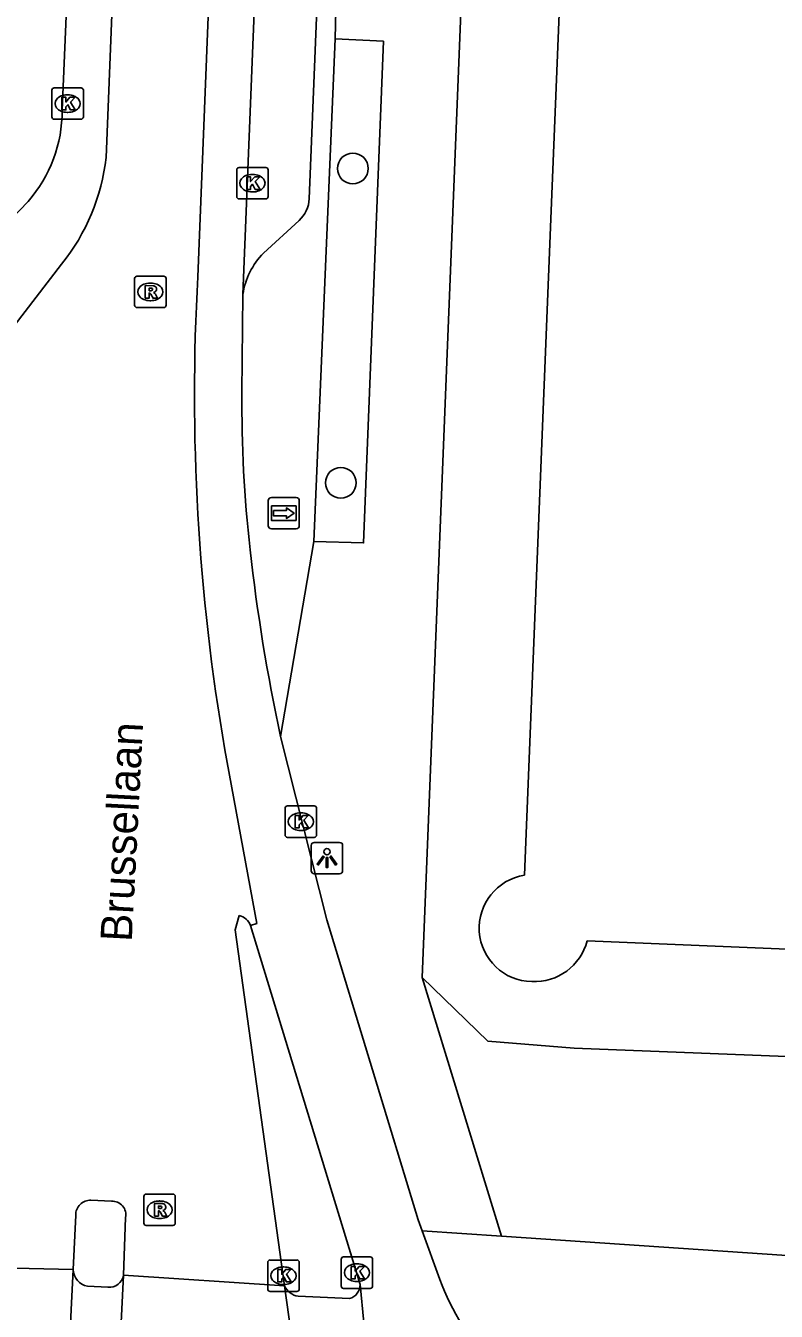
# Model space of a CAD drawing. Extents: x 160732 to 162105, y 387428 to 388479.
# Drawn here: x 161758.61 to 161782.5, y 387465.2 to 387506.15 of the extents above; entities that cross this region are included whole.
import ezdxf

# ---------------------------------------------------------------- set-up
doc = ezdxf.new("R2010")
doc.units = 0
for name, color, linetype in [('IMGEO_Berm_groen', 7, 'Continuous'), ('IMGEO_Boom', 7, 'Continuous'), ('IMGEO_Kolk', 7, 'Continuous'), ('IMGEO_Lichtpunt', 7, 'Continuous'), ('IMGEO_Openbare_ruimte_label', 7, 'Continuous'), ('IMGEO_Pand', 7, 'Continuous'), ('IMGEO_Rijbaan_lokaal_gesloten', 7, 'Continuous'), ('IMGEO_Rioolput', 7, 'Continuous'), ('IMGEO_Voetpad_open', 7, 'Continuous'), ('IMGEO_Wegwijzer', 7, 'Continuous')]:
    doc.layers.add(name, color=color, linetype=linetype)

msp = doc.modelspace()

# ---------------------------------------------------------------- linework, layer by layer
at = {"layer": 'IMGEO_Berm_groen'}
msp.add_lwpolyline([(161809.323, 387472.28), (161807.715, 387472.34), (161776.067, 387473.578), (161773.315, 387473.807), (161771.232, 387475.833)], dxfattribs=at)
at = {"layer": 'IMGEO_Boom'}
for centre in [(161769.022, 387501.602), (161768.639, 387491.589)]:
    msp.add_circle(centre, 0.489, dxfattribs=at)
at = {"layer": 'IMGEO_Kolk'}
for p, q in [((161759.515, 387504.169), (161760.367, 387504.169)), ((161759.44, 387503.243), (161759.44, 387504.095)), ((161759.928, 387503.949), (161759.953, 387503.949)), ((161760.441, 387504.095), (161760.441, 387503.243)), ((161759.951, 387503.389), (161759.926, 387503.389)), ((161760.367, 387503.169), (161759.515, 387503.169)), ((161765.324, 387500.708), (161765.324, 387501.56)), ((161765.399, 387501.634), (161766.251, 387501.634)), ((161765.812, 387501.414), (161765.837, 387501.414)), ((161766.325, 387501.56), (161766.325, 387500.708)), ((161766.251, 387500.634), (161765.399, 387500.634)), ((161765.835, 387500.854), (161765.81, 387500.854)), ((161766.865, 387480.371), (161766.865, 387481.223)), ((161766.94, 387481.297), (161767.792, 387481.297)), ((161767.866, 387481.223), (161767.866, 387480.371)), ((161767.353, 387481.077), (161767.378, 387481.077)), ((161767.376, 387480.517), (161767.351, 387480.517)), ((161767.792, 387480.297), (161766.94, 387480.297)), ((161768.726, 387466.931), (161769.578, 387466.931)), ((161766.313, 387465.908), (161766.313, 387466.76)), ((161766.388, 387466.834), (161767.24, 387466.834)), ((161766.801, 387466.614), (161766.826, 387466.614)), ((161767.314, 387466.76), (161767.314, 387465.908)), ((161768.651, 387466.005), (161768.651, 387466.857)), ((161769.139, 387466.711), (161769.164, 387466.711)), ((161769.652, 387466.857), (161769.652, 387466.005)), ((161769.162, 387466.151), (161769.137, 387466.151)), ((161767.24, 387465.834), (161766.388, 387465.834)), ((161766.824, 387466.054), (161766.799, 387466.054)), ((161769.578, 387465.931), (161768.726, 387465.931))]:
    msp.add_line(p, q, dxfattribs=at)
for points in [[(161759.515, 387504.169), (161760.367, 387504.169)], [(161759.44, 387503.243), (161759.44, 387504.095)], [(161759.761, 387503.869), (161759.884, 387503.869), (161759.884, 387503.718), (161760.014, 387503.869), (161760.178, 387503.869), (161760.032, 387503.718), (161760.185, 387503.469), (161760.033, 387503.469), (161759.948, 387503.633), (161759.884, 387503.566), (161759.884, 387503.469), (161759.761, 387503.469), (161759.761, 387503.869)], [(161760.441, 387504.095), (161760.441, 387503.243)], [(161760.367, 387503.169), (161759.515, 387503.169)], [(161765.324, 387500.708), (161765.324, 387501.56)], [(161765.399, 387501.634), (161766.251, 387501.634)], [(161765.645, 387501.334), (161765.768, 387501.334), (161765.768, 387501.183), (161765.898, 387501.334), (161766.062, 387501.334), (161765.916, 387501.183), (161766.069, 387500.934), (161765.917, 387500.934), (161765.832, 387501.098), (161765.768, 387501.031), (161765.768, 387500.934), (161765.645, 387500.934), (161765.645, 387501.334)], [(161766.325, 387501.56), (161766.325, 387500.708)], [(161766.251, 387500.634), (161765.399, 387500.634)], [(161766.865, 387480.371), (161766.865, 387481.223)], [(161766.94, 387481.297), (161767.792, 387481.297)], [(161767.866, 387481.223), (161767.866, 387480.371)], [(161767.186, 387480.997), (161767.309, 387480.997), (161767.309, 387480.846), (161767.439, 387480.997), (161767.603, 387480.997), (161767.457, 387480.846), (161767.61, 387480.597), (161767.458, 387480.597), (161767.373, 387480.761), (161767.309, 387480.694), (161767.309, 387480.597), (161767.186, 387480.597), (161767.186, 387480.997)], [(161767.792, 387480.297), (161766.94, 387480.297)], [(161768.726, 387466.931), (161769.578, 387466.931)], [(161766.313, 387465.908), (161766.313, 387466.76)], [(161766.388, 387466.834), (161767.24, 387466.834)], [(161766.634, 387466.534), (161766.757, 387466.534), (161766.757, 387466.383), (161766.887, 387466.534), (161767.051, 387466.534), (161766.905, 387466.383), (161767.058, 387466.134), (161766.906, 387466.134), (161766.821, 387466.298), (161766.757, 387466.231), (161766.757, 387466.134), (161766.634, 387466.134), (161766.634, 387466.534)], [(161767.314, 387466.76), (161767.314, 387465.908)], [(161768.651, 387466.005), (161768.651, 387466.857)], [(161768.972, 387466.631), (161769.095, 387466.631), (161769.095, 387466.48), (161769.225, 387466.631), (161769.389, 387466.631), (161769.243, 387466.48), (161769.396, 387466.231), (161769.244, 387466.231), (161769.159, 387466.395), (161769.095, 387466.328), (161769.095, 387466.231), (161768.972, 387466.231), (161768.972, 387466.631)], [(161769.652, 387466.857), (161769.652, 387466.005)], [(161767.24, 387465.834), (161766.388, 387465.834)], [(161769.578, 387465.931), (161768.726, 387465.931)]]:
    msp.add_lwpolyline(points, dxfattribs=at)
for centre, start, end in [((161759.517, 387504.093), 91.552, 178.448), ((161759.517, 387504.093), 91.552, 178.448), ((161760.365, 387504.093), 1.552, 88.448), ((161760.365, 387504.093), 1.552, 88.448), ((161759.517, 387503.245), 181.552, 268.448), ((161759.517, 387503.245), 181.552, 268.448), ((161760.365, 387503.245), 271.552, 358.448), ((161760.365, 387503.245), 271.552, 358.448), ((161765.401, 387501.558), 91.552, 178.448), ((161765.401, 387501.558), 91.552, 178.448), ((161766.249, 387501.558), 1.552, 88.448), ((161766.249, 387501.558), 1.552, 88.448), ((161765.401, 387500.71), 181.552, 268.448), ((161765.401, 387500.71), 181.552, 268.448), ((161766.249, 387500.71), 271.552, 358.448), ((161766.249, 387500.71), 271.552, 358.448), ((161766.942, 387481.221), 91.552, 178.448), ((161766.942, 387481.221), 91.552, 178.448), ((161767.79, 387481.221), 1.552, 88.448), ((161767.79, 387481.221), 1.552, 88.448), ((161766.942, 387480.373), 181.552, 268.448), ((161766.942, 387480.373), 181.552, 268.448), ((161767.79, 387480.373), 271.552, 358.448), ((161767.79, 387480.373), 271.552, 358.448), ((161768.728, 387466.855), 91.552, 178.448), ((161768.728, 387466.855), 91.552, 178.448), ((161769.576, 387466.855), 1.552, 88.448), ((161769.576, 387466.855), 1.552, 88.448), ((161766.39, 387466.758), 91.552, 178.448), ((161766.39, 387466.758), 91.552, 178.448), ((161767.238, 387466.758), 1.552, 88.448), ((161767.238, 387466.758), 1.552, 88.448), ((161766.39, 387465.91), 181.552, 268.448), ((161766.39, 387465.91), 181.552, 268.448), ((161767.238, 387465.91), 271.552, 358.448), ((161767.238, 387465.91), 271.552, 358.448), ((161768.728, 387466.007), 181.552, 268.448), ((161768.728, 387466.007), 181.552, 268.448), ((161769.576, 387466.007), 271.552, 358.448), ((161769.576, 387466.007), 271.552, 358.448)]:
    msp.add_arc(centre, 0.0765, start, end, dxfattribs=at)
for centre, major_axis, ratio, start_param, end_param in [((161759.927, 387503.669), (-0.387, 0.002), 0.722429, 4.712389, 7.853982), ((161759.952, 387503.669), (-0.39, 0.002), 0.717154, 1.570796, 4.712389), ((161765.811, 387501.134), (-0.387, 0.002), 0.722429, 4.712389, 7.853982), ((161765.836, 387501.134), (-0.39, 0.002), 0.717154, 1.570796, 4.712389), ((161767.352, 387480.797), (-0.387, 0.002), 0.722429, 4.712389, 7.853982), ((161767.377, 387480.797), (-0.39, 0.002), 0.717154, 1.570796, 4.712389), ((161766.8, 387466.334), (-0.387, 0.002), 0.722429, 4.712389, 7.853982), ((161766.825, 387466.334), (-0.39, 0.002), 0.717154, 1.570796, 4.712389), ((161769.138, 387466.431), (-0.387, 0.002), 0.722429, 4.712389, 7.853982), ((161769.163, 387466.431), (-0.39, 0.002), 0.717154, 1.570796, 4.712389)]:
    msp.add_ellipse(centre, major_axis=major_axis, ratio=ratio, start_param=start_param, end_param=end_param, dxfattribs=at)
at = {"layer": 'IMGEO_Lichtpunt'}
for p, q in [((161767.698, 387480.04), (161767.698, 387479.233)), ((161767.698, 387480.04), (161767.698, 387479.233)), ((161768.6, 387480.135), (161767.792, 387480.135)), ((161768.6, 387480.135), (161767.792, 387480.135)), ((161768.694, 387479.233), (161768.694, 387480.04)), ((161768.694, 387479.233), (161768.694, 387480.04)), ((161767.792, 387479.139), (161768.6, 387479.139)), ((161767.792, 387479.139), (161768.6, 387479.139))]:
    msp.add_line(p, q, dxfattribs=at)
for points in [[(161768.072, 387479.704), (161768.111, 387479.676), (161767.923, 387479.414), (161767.885, 387479.441), (161768.072, 387479.704)], [(161768.174, 387479.656), (161768.221, 387479.656), (161768.221, 387479.334), (161768.174, 387479.334), (161768.174, 387479.656)], [(161768.284, 387479.676), (161768.322, 387479.703), (161768.509, 387479.441), (161768.47, 387479.413), (161768.284, 387479.676)]]:
    msp.add_lwpolyline(points, dxfattribs=at)
msp.add_circle((161768.197, 387479.838), 0.0994, dxfattribs=at)
for centre, start, end in [((161767.792, 387480.04), 90, 180), ((161767.792, 387480.04), 90, 180), ((161768.6, 387480.04), 0, 90), ((161768.6, 387480.04), 0, 90), ((161767.792, 387479.233), 180, 270), ((161767.792, 387479.233), 180, 270), ((161768.6, 387479.233), 270, 0), ((161768.6, 387479.233), 270, 360)]:
    msp.add_arc(centre, 0.0946, start, end, dxfattribs=at)
at = {"layer": 'IMGEO_Pand'}
for points in [[(161774.488, 387479.088), (161775.33, 387500), (161775.761, 387510.721)], [(161808.056, 387475.688), (161776.48, 387477.001)]]:
    msp.add_lwpolyline(points, dxfattribs=at)
for centre, radius, start, end in [((161774.746, 387477.406), 1.702, 98.7223, 269.0205), ((161774.806, 387477.43), 1.729, 267.0634, 345.6188)]:
    msp.add_arc(centre, radius, start, end, dxfattribs=at)
at = {"layer": 'IMGEO_Rijbaan_lokaal_gesloten'}
for points in [[(161761.164, 387501.956), (161767.079, 387650.821)], [(161771.589, 387650.166), (161770.124, 387650.236), (161764.086, 387498.152)], [(161767.899, 387556.87), (161765.52, 387497.586)], [(161759.767, 387503.455), (161760.059, 387510.46)], [(161757.311, 387499.142), (161758.681, 387500.554)], [(161757.774, 387495.996), (161759.75, 387498.556)], [(161765.49, 387494.471), (161765.52, 387497.586)], [(161771.233, 387467.759), (161771.104, 387468.118), (161768.198, 387477.671), (161766.718, 387483.507)], [(161764.948, 387483.081), (161765.96, 387477.558), (161765.761, 387477.485)], [(161765.405, 387477.805), (161765.28, 387477.356), (161766.844, 387466.016)], [(161769.25, 387466.057), (161765.761, 387477.485)], [(161761.336, 387468.705), (161760.683, 387468.739)], [(161760.197, 387468.259), (161760.121, 387466.532)], [(161761.719, 387466.351), (161761.787, 387468.187)], [(161771.79, 387466.216), (161771.233, 387467.759)], [(161760.121, 387466.532), (161754.499, 387466.658)], [(161760.121, 387466.532), (161759.94, 387462.891)], [(161761.539, 387462.688), (161761.719, 387466.351)], [(161766.844, 387466.016), (161761.719, 387466.351)], [(161767.349, 387462.444), (161766.844, 387466.016)], [(161769.25, 387466.057), (161769.608, 387462.423)]]:
    msp.add_lwpolyline(points, dxfattribs=at)
for centre, radius, start, end in [((161755.388, 387503.44), 4.379, 318.762, 0.1909), ((161754.631, 387502.679), 6.572, 321.1502, 353.6867), ((161830.639, 387494.398), 66.659, 176.77194, 189.7751), ((161807.172, 387494.145), 41.684, 179.5524, 186.4552), ((161825.648, 387496.116), 60.264, 186.34169, 192.07681), ((161765.293, 387477.322), 0.496, 19.1733, 76.9234), ((161760.669, 387468.268), 0.472, 88.2473, 181.041), ((161761.365, 387468.275), 0.431, 348.2478, 93.8415), ((161778.676, 387468.717), 7.326, 199.9568, 250.3936)]:
    msp.add_arc(centre, radius, start, end, dxfattribs=at)
at = {"layer": 'IMGEO_Rioolput'}
for p, q in [((161762.074, 387497.245), (161762.074, 387498.097)), ((161762.149, 387498.171), (161763.001, 387498.171)), ((161763.075, 387498.097), (161763.075, 387497.245)), ((161762.562, 387497.951), (161762.587, 387497.951)), ((161762.585, 387497.391), (161762.56, 387497.391)), ((161763.001, 387497.171), (161762.149, 387497.171)), ((161762.443, 387468.934), (161763.295, 387468.934)), ((161762.368, 387468.008), (161762.368, 387468.86)), ((161762.856, 387468.714), (161762.881, 387468.714)), ((161763.369, 387468.86), (161763.369, 387468.008)), ((161762.879, 387468.154), (161762.854, 387468.154)), ((161763.295, 387467.934), (161762.443, 387467.934))]:
    msp.add_line(p, q, dxfattribs=at)
for points in [[(161762.074, 387497.245), (161762.074, 387498.097)], [(161762.149, 387498.171), (161763.001, 387498.171)], [(161763.075, 387498.097), (161763.075, 387497.245)], [(161762.663, 387497.869), (161762.411, 387497.871), (161762.411, 387497.471)], [(161762.411, 387497.471), (161762.535, 387497.471), (161762.535, 387497.633), (161762.546, 387497.633)], [(161762.589, 387497.79), (161762.535, 387497.79), (161762.535, 387497.709)], [(161762.535, 387497.709), (161762.587, 387497.709)], [(161762.593, 387497.604), (161762.664, 387497.471), (161762.804, 387497.471), (161762.739, 387497.597)], [(161763.001, 387497.171), (161762.149, 387497.171)], [(161762.443, 387468.934), (161763.295, 387468.934)], [(161762.368, 387468.008), (161762.368, 387468.86)], [(161762.957, 387468.632), (161762.705, 387468.634), (161762.705, 387468.234)], [(161762.883, 387468.553), (161762.829, 387468.553), (161762.829, 387468.472)], [(161763.369, 387468.86), (161763.369, 387468.008)], [(161762.705, 387468.234), (161762.829, 387468.234), (161762.829, 387468.396), (161762.84, 387468.396)], [(161762.829, 387468.472), (161762.881, 387468.472)], [(161762.887, 387468.367), (161762.958, 387468.234), (161763.098, 387468.234), (161763.033, 387468.36)], [(161763.295, 387467.934), (161762.443, 387467.934)]]:
    msp.add_lwpolyline(points, dxfattribs=at)
for centre, radius, start, end in [((161762.151, 387498.095), 0.0765, 91.552, 178.448), ((161762.151, 387498.095), 0.0765, 91.552, 178.448), ((161762.999, 387498.095), 0.0765, 1.552, 88.448), ((161762.999, 387498.095), 0.0765, 1.552, 88.448), ((161762.545, 387497.58), 0.0533, 26.0293, 88.6989), ((161762.571, 387497.898), 0.19, 274.7715, 282.9687), ((161762.595, 387497.694), 0.0964, 77.0061, 93.1865), ((161762.609, 387497.751), 0.0378, 276.6634, 79.6772), ((161762.662, 387497.759), 0.109, 350.3612, 89.416), ((161762.66, 387497.759), 0.112, 277.5842, 350.9817), ((161762.644, 387497.544), 0.108, 29.5134, 73.7905), ((161762.151, 387497.247), 0.0765, 181.552, 268.448), ((161762.151, 387497.247), 0.0765, 181.552, 268.448), ((161762.999, 387497.247), 0.0765, 271.552, 358.448), ((161762.999, 387497.247), 0.0765, 271.552, 358.448), ((161762.445, 387468.858), 0.0765, 91.552, 178.448), ((161762.445, 387468.858), 0.0765, 91.552, 178.448), ((161763.293, 387468.858), 0.0765, 1.552, 88.448), ((161763.293, 387468.858), 0.0765, 1.552, 88.448), ((161762.889, 387468.457), 0.0964, 77.0061, 93.1865), ((161762.903, 387468.514), 0.0378, 276.6634, 79.6772), ((161762.956, 387468.522), 0.109, 350.3612, 89.416), ((161762.839, 387468.343), 0.0533, 26.0293, 88.6989), ((161762.865, 387468.661), 0.19, 274.7715, 282.9687), ((161762.954, 387468.522), 0.112, 277.5842, 350.9817), ((161762.938, 387468.307), 0.108, 29.5134, 73.7905), ((161762.445, 387468.01), 0.0765, 181.552, 268.448), ((161762.445, 387468.01), 0.0765, 181.552, 268.448), ((161763.293, 387468.01), 0.0765, 271.552, 358.448), ((161763.293, 387468.01), 0.0765, 271.552, 358.448)]:
    msp.add_arc(centre, radius, start, end, dxfattribs=at)
for centre, major_axis, ratio, start_param, end_param in [((161762.561, 387497.671), (-0.387, 0.002), 0.722429, 4.712389, 7.853982), ((161762.586, 387497.671), (-0.39, 0.002), 0.717154, 1.570796, 4.712389), ((161762.855, 387468.434), (-0.387, 0.002), 0.722429, 4.712389, 7.853982), ((161762.88, 387468.434), (-0.39, 0.002), 0.717154, 1.570796, 4.712389)]:
    msp.add_ellipse(centre, major_axis=major_axis, ratio=ratio, start_param=start_param, end_param=end_param, dxfattribs=at)
at = {"layer": 'IMGEO_Voetpad_open'}
for points in [[(161774.63, 387560.636), (161771.232, 387475.833)], [(161767.635, 387500.633), (161769.78, 387553.668)], [(161768.456, 387505.728), (161768.477, 387506.65)], [(161768.456, 387505.728), (161769.993, 387505.655), (161769.365, 387489.675), (161767.783, 387489.722)], [(161767.783, 387489.722), (161768.456, 387505.728)], [(161766.177, 387498.907), (161767.313, 387499.946)], [(161766.718, 387483.507), (161767.783, 387489.722)], [(161771.232, 387475.833), (161773.752, 387467.589)], [(161771.233, 387467.759), (161773.752, 387467.589)], [(161773.752, 387467.589), (161787.851, 387466.639), (161808.836, 387465.328)], [(161760.576, 387466.002), (161761.217, 387465.967)], [(161767.282, 387465.678), (161768.92, 387465.606)]]:
    msp.add_lwpolyline(points, dxfattribs=at)
for centre, radius, start, end in [((161766.611, 387500.694), 1.026, 313.1885, 356.5861), ((161767.863, 387497.245), 2.368, 135.4044, 171.7086), ((161760.661, 387466.536), 0.54, 180.3784, 260.9131), ((161761.265, 387466.425), 0.46, 264.0624, 350.7652), ((161767.38, 387466.257), 0.587, 204.2529, 260.4332), ((161768.794, 387466.045), 0.457, 286.0661, 1.5475)]:
    msp.add_arc(centre, radius, start, end, dxfattribs=at)
at = {"layer": 'IMGEO_Wegwijzer'}
for p, q in [((161766.428, 387491.123), (161767.218, 387491.123)), ((161767.218, 387491.123), (161766.428, 387491.123)), ((161766.328, 387490.223), (161766.328, 387491.023)), ((161766.328, 387491.023), (161766.328, 387490.223)), ((161767.318, 387491.023), (161767.318, 387490.223)), ((161767.318, 387490.223), (161767.318, 387491.023)), ((161767.218, 387490.123), (161766.428, 387490.123)), ((161766.428, 387490.123), (161767.218, 387490.123))]:
    msp.add_line(p, q, dxfattribs=at)
for points in [[(161766.429, 387490.855), (161767.217, 387490.855), (161767.217, 387490.391), (161766.429, 387490.391), (161766.429, 387490.855)], [(161766.494, 387490.707), (161766.494, 387490.623), (161766.494, 387490.539), (161766.905, 387490.539), (161766.905, 387490.456), (161767.152, 387490.623), (161766.905, 387490.79), (161766.905, 387490.707), (161766.494, 387490.707)]]:
    msp.add_lwpolyline(points, dxfattribs=at)
for centre, start, end in [((161766.428, 387491.023), 90, 180), ((161766.428, 387491.023), 90, 180), ((161767.218, 387491.023), 0, 90), ((161767.218, 387491.023), 360, 90), ((161766.428, 387490.223), 180, 270), ((161766.428, 387490.223), 180, 270), ((161767.218, 387490.223), 270, 0), ((161767.218, 387490.223), 270, 0)]:
    msp.add_arc(centre, 0.1, start, end, dxfattribs=at)

# ---------------------------------------------------------------- texts
at = {"layer": 'IMGEO_Openbare_ruimte_label'}
msp.add_text('Brussellaan', height=1, rotation=87.0203, dxfattribs=at).set_placement((161761.981, 387476.956))

doc.saveas('drawing.dxf')
